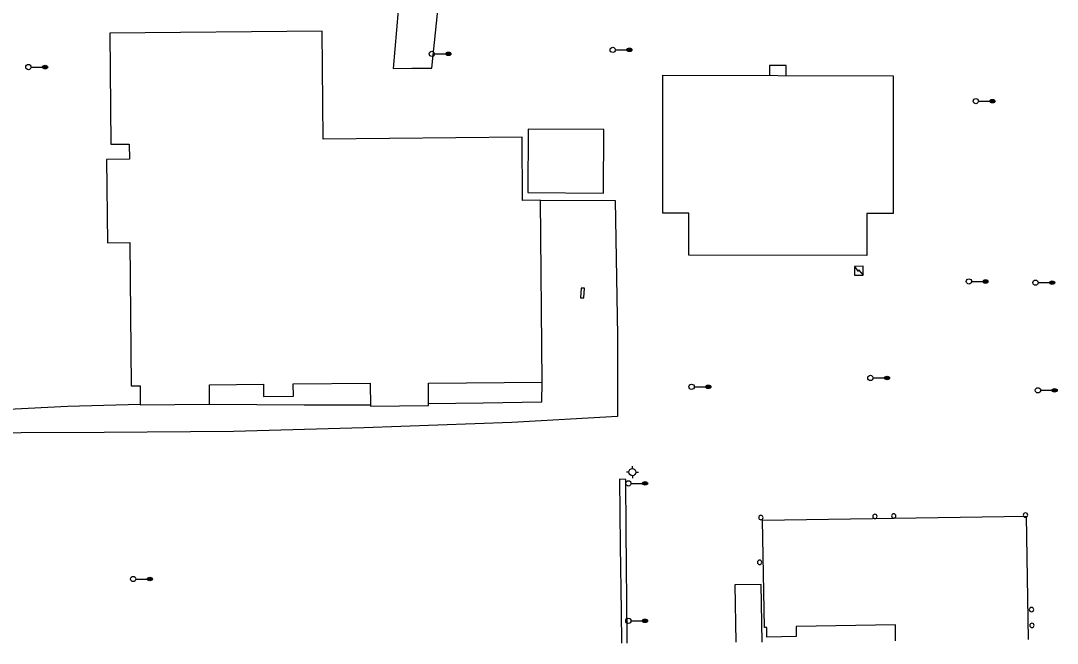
# Model space of a CAD drawing. Extents: x 2145380 to 2157287, y 139568 to 149130.
# Drawn here: x 2146552 to 2147143, y 142457 to 142811 of the extents above; entities that cross this region are included whole.
import ezdxf

# ---------------------------------------------------------------- set-up
doc = ezdxf.new("R2010")
doc.units = 0
for name, color, linetype in [('TOPO_Asphalt', 7, 'Continuous'), ('TOPO_Building', 7, 'Continuous'), ('TOPO_Concrete', 7, 'Continuous'), ('TOPO_DRAIN_Inlet Grate', 7, 'Continuous'), ('TOPO_Guardrail', 7, 'Continuous'), ('TOPO_Light Pole', 7, 'Continuous'), ('TOPO_Misc', 7, 'Continuous'), ('TOPO_Wall Freestanding', 7, 'Continuous'), ('TOPO_Water Fire Hydrant', 7, 'Continuous')]:
    doc.layers.add(name, color=color, linetype=linetype)

# ---------------------------------------------------------------- blocks, each defined once
blk = doc.blocks.new('LP')
at = {"layer": 'TOPO_Light Pole'}
blk.add_line((3.8, 0), (20.3, 0), dxfattribs=at)
for points in [[(20.3, 0), (27.9, 0)], [(20.3, 0), (23.5, 0)], [(20.8, 1.3), (27.4, 1.3)], [(20.8, 1.3), (23.5, 1.3)], [(23.7, 1.3), (27.4, 1.3)], [(23.7, 0), (27.9, 0)], [(20.8, -1.3), (27.4, -1.3)], [(20.8, -1.3), (23.5, -1.3)], [(23.7, -1.3), (27.4, -1.3)]]:
    blk.add_lwpolyline(points, dxfattribs=at)
blk.add_circle((0, 0), 3.81, dxfattribs=at)
blk.add_ellipse((24.1, 0), major_axis=(3.81, 0), ratio=0.666667, dxfattribs=at)
blk = doc.blocks.new('FIRHYD')
at = {"layer": 'TOPO_Water Fire Hydrant'}
for p, q in [((0, 10.2), (0, 17.3)), ((10.2, 0), (17.3, 0)), ((-10.2, 0), (-17.3, 0)), ((0, -10.2), (0, -17.3))]:
    blk.add_line(p, q, dxfattribs=at)
blk.add_circle((0, 0), 10.2, dxfattribs=at)
blk = doc.blocks.new('POST')
at = {"layer": 'TOPO_Misc'}
for start, end in [(90, 180), (180, 270), (360, 90), (270, 0)]:
    blk.add_arc((0, 0), 3.16, start, end, dxfattribs=at)

msp = doc.modelspace()

# ---------------------------------------------------------------- linework, layer by layer
at = {"layer": 'TOPO_Asphalt'}
for points in [[(2146988.51, 142780.14), (2146988.41, 142785.92), (2146978.98, 142785.82), (2146978.96, 142780.15)], [(2146892.38, 142632.09), (2146892.49, 142585.82), (2146832.18, 142582.54), (2146747.96, 142579.51), (2146673.67, 142577.43), (2146599.94, 142576.86), (2146552.71, 142576.56), (2146526.46, 142576.17), (2146500.27, 142576.18)], [(2146784.8, 142593.38), (2146815.86, 142593.62), (2146849.28, 142594.15), (2146849.44, 142605.48)], [(2146500.11, 142587.87), (2146545.55, 142589.97), (2146579.02, 142591.71), (2146620.54, 142592.98)], [(2146660.06, 142592.95), (2146713.99, 142592.51), (2146751.69, 142592.62)]]:
    msp.add_lwpolyline(points, dxfattribs=at)
at = {"layer": 'TOPO_Building'}
for points in [[(2146849.44, 142605.48), (2146848.46, 142709.08), (2146838.36, 142708.98), (2146838.02, 142744.93), (2146724.67, 142743.85), (2146724.09, 142805.31), (2146603.13, 142804.17), (2146603.73, 142740.95), (2146614.32, 142741.05), (2146614.4, 142732.4), (2146601.39, 142732.28), (2146601.84, 142684.81), (2146614.65, 142684.93), (2146615.42, 142603.39), (2146620.44, 142603.44), (2146620.54, 142592.52), (2146660.06, 142592.89), (2146659.96, 142603.94), (2146690.73, 142604.23), (2146690.79, 142597.27), (2146707.76, 142597.43), (2146707.69, 142604.52), (2146751.57, 142604.93), (2146751.7, 142591.86), (2146784.81, 142592.18), (2146784.69, 142604.87)], [(2146918.28, 142780.25), (2147049.5, 142780.04), (2147049.37, 142701.53), (2147034.43, 142701.55), (2147034.39, 142677.57), (2146933.03, 142677.74), (2146933.07, 142701.7), (2146918.15, 142701.72)], [(2146841.34, 142713.42), (2146884.47, 142713.2), (2146884.65, 142749.37), (2146841.52, 142749.58)]]:
    msp.add_lwpolyline(points, close=True, dxfattribs=at)
for points in [[(2147050.82, 142458.12), (2147050.68, 142467.17), (2146994.13, 142466.27), (2146994.23, 142460.48), (2146977.53, 142460.21), (2146977.44, 142465.71), (2146976.07, 142465.69), (2146975.09, 142526.75), (2147125.12, 142529.15), (2147126.25, 142458.79)], [(2146974.9, 142457.4), (2146974.33, 142490.27), (2146959.31, 142490.01), (2146959.88, 142457.26)]]:
    msp.add_lwpolyline(points, dxfattribs=at)
at = {"layer": 'TOPO_Concrete'}
msp.add_lwpolyline([(2146766.19, 142914.82), (2146773.9, 142879.01), (2146767.55, 142817.11), (2146764.66, 142784.17), (2146775.28, 142784.39), (2146786.63, 142784.29), (2146791.35, 142830.34), (2146794.98, 142866.71), (2146796.17, 142877.53), (2146786.66, 142915.29)], dxfattribs=at)
at = {"layer": 'TOPO_DRAIN_Inlet Grate'}
msp.add_lwpolyline([(2146873.26, 142653.53), (2146873.57, 142659.01), (2146871.63, 142659.04), (2146871.29, 142653.48)], close=True, dxfattribs=at)
at = {"layer": 'TOPO_Guardrail'}
msp.add_lwpolyline([(2146897.9, 142456.73), (2146897.86, 142460.32), (2146897.28, 142521.19), (2146897.21, 142550), (2146893.54, 142550.14), (2146893.85, 142512.24), (2146894.46, 142474.99), (2146894.63, 142456.7)], dxfattribs=at)
at = {"layer": 'TOPO_Misc'}
for points in [[(2147032.32, 142666.45), (2147032.31, 142671.44), (2147027.32, 142671.43), (2147027.33, 142666.44), (2147032.32, 142666.45)], [(2147027.32, 142671.43), (2147029.43, 142668.57), (2147029.65, 142669.51), (2147032.32, 142666.45)]]:
    msp.add_lwpolyline(points, dxfattribs=at)
at = {"layer": 'TOPO_Wall Freestanding'}
msp.add_lwpolyline([(2146848.46, 142709.08), (2146891.02, 142709.01), (2146892.38, 142632.09)], dxfattribs=at)

# ---------------------------------------------------------------- block references
at = {"layer": 'TOPO_Light Pole', "xscale": 0.39370000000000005, "yscale": 0.3937000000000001}
for p in [(2146889.7, 142794.74), (2146786.61, 142792.45), (2146556.84, 142784.94), (2147096.49, 142765.55), (2147092.58, 142662.81), (2147130.51, 142662.13), (2147036.45, 142607.84), (2146934.63, 142602.78), (2147131.91, 142600.8), (2146898.6, 142547.79), (2146616.54, 142493.31), (2146898.56, 142469.49)]:
    msp.add_blockref('LP', p, dxfattribs=at)
at = {"layer": 'TOPO_Misc', "xscale": 0.39370000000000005, "yscale": 0.3937000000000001}
for p in [(2147039.05, 142528.96), (2147049.78, 142529.25), (2147124.81, 142529.76), (2146974.07, 142528.31), (2146973.36, 142502.81), (2147128.24, 142475.85), (2147128.5, 142466.91)]:
    msp.add_blockref('POST', p, dxfattribs=at)
at = {"layer": 'TOPO_Water Fire Hydrant', "xscale": 0.19685000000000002, "yscale": 0.19685000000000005}
msp.add_blockref('FIRHYD', (2146900.88, 142554.18), dxfattribs=at)

doc.saveas('drawing.dxf')
